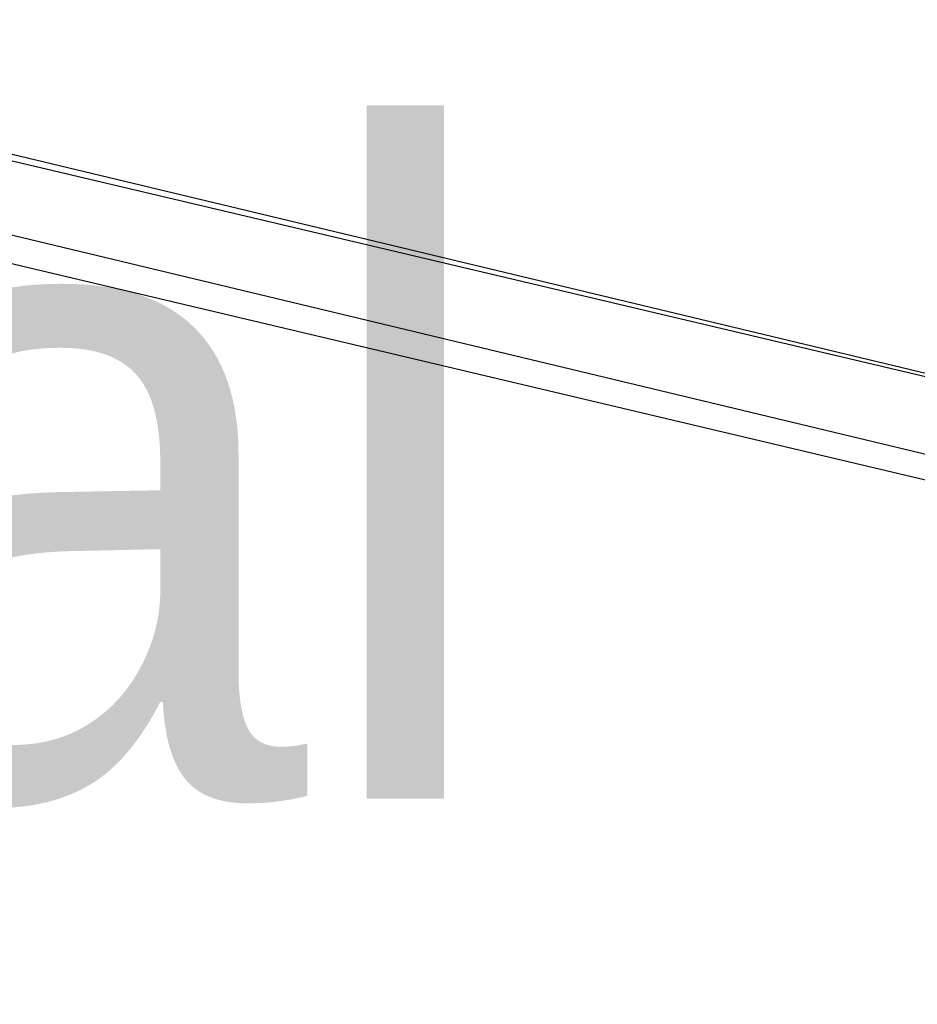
# Model space of a CAD drawing. Header units: feet. Extents: x -79 to 198, y -22 to 181.
# Tile 278 of 287: x 131.71 to 133.35, y 105.4 to 107.2. Entities that reach past the tile are written whole.
import ezdxf
from ezdxf.enums import TextEntityAlignment as Align

# ---------------------------------------------------------------- set-up
doc = ezdxf.new("R2010")
doc.units = ezdxf.units.FT
for name, color, linetype in [('A-AREA-UNIDAD', 30, 'CONTINUOUS'), ('A-LINEA', 7, 'CONTINUOUS'), ('A-MURO-CONCRETO', 8, 'CONTINUOUS'), ('A-NOMBRE-ESPACIO', 2, 'CONTINUOUS')]:
    doc.layers.add(name, color=color, linetype=linetype)

msp = doc.modelspace()

# ---------------------------------------------------------------- linework, layer by layer
at = {"layer": 'A-AREA-UNIDAD'}
msp.add_lwpolyline([(137.68, 120.0889), (140.32, 112.6044), (141.248, 109.1378), (141.408, 107.3778), (140.352, 107.3244), (135.76, 108.4089), (135.328, 106.4178), (135.12, 106.1689), (134.112, 106.3644), (133.888, 106.8089), (133.632, 106.4889), (130.592, 107.2178), (130.432, 107.4489), (130.912, 109.4044), (129.84, 109.4578), (114.64, 113.0489)], dxfattribs=at)
at = {"layer": 'A-LINEA'}
msp.add_line((134.4267, 106.1511), (130.2533, 107.1511), dxfattribs=at)
for points in [[(131.1067, 110.1644), (135.96, 109.0178), (135.2667, 106.0978), (130.4133, 107.2444), (131.1067, 110.1644)], [(130.7333, 109.3778), (130.1867, 107.1111), (134.4133, 106.1111)]]:
    msp.add_lwpolyline(points, dxfattribs=at)
at = {"layer": 'A-MURO-CONCRETO'}
msp.add_lwpolyline([(130.4133, 107.2444), (135.5333, 107.2444), (135.2667, 106.0978), (130.4133, 107.2444), (130.4133, 107.2444)], dxfattribs=at)

# ---------------------------------------------------------------- texts
at = {"layer": 'A-NOMBRE-ESPACIO'}
msp.add_text('Dorm. principal', height=1.2, dxfattribs=at).set_placement((127.2, 105.7778), align=Align.CENTER)

doc.saveas('drawing.dxf')
